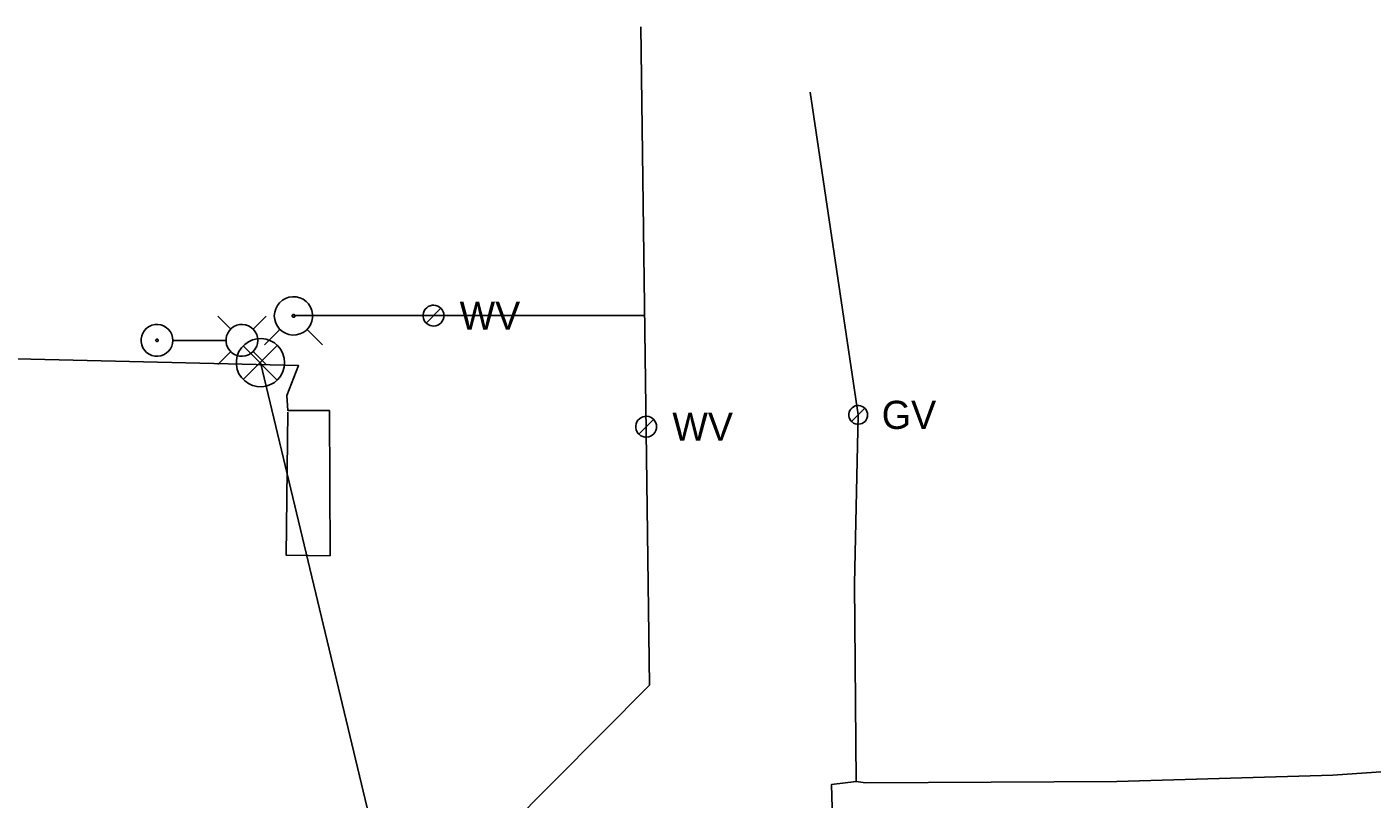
# Model space of a CAD drawing. Extents: x 600849 to 606371, y 330010 to 403088.
# Drawn here: x 603945.9 to 604129.8, y 402268.2 to 402373.8 of the extents above; entities that cross this region are included whole.
import ezdxf

# ---------------------------------------------------------------- set-up
doc = ezdxf.new("R2010")
doc.units = 0
for name, color, linetype in [('E_LTG', 7, 'Continuous'), ('E_SIG', 7, 'Continuous'), ('E_SIG_Loops', 7, 'Continuous'), ('E_UTL_E_UG', 7, 'Continuous'), ('E_UTL_G', 7, 'Continuous'), ('E_UTL_G_UG', 7, 'Continuous'), ('E_UTL_W', 7, 'Continuous'), ('E_UTL_W_UG', 7, 'Continuous'), ('E_UTL_WHydrant', 7, 'Continuous')]:
    doc.layers.add(name, color=color, linetype=linetype)

msp = doc.modelspace()

# ---------------------------------------------------------------- linework, layer by layer
at = {"layer": 'E_LTG'}
for points in [[(603965.88, 402330.95), (603965.84, 402331.36), (603965.73, 402331.76), (603965.54, 402332.13), (603965.28, 402332.45), (603964.97, 402332.72), (603964.61, 402332.93), (603964.22, 402333.07), (603963.81, 402333.12), (603963.4, 402333.11), (603962.99, 402333.01), (603962.62, 402332.84), (603962.28, 402332.6), (603962, 402332.3), (603961.77, 402331.95), (603961.62, 402331.56), (603961.54, 402331.16), (603961.54, 402330.74), (603961.62, 402330.34), (603961.77, 402329.95), (603962, 402329.61), (603962.28, 402329.31), (603962.62, 402329.07), (603962.99, 402328.9), (603963.4, 402328.8), (603963.81, 402328.78), (603964.22, 402328.84), (603964.61, 402328.97), (603964.97, 402329.18), (603965.28, 402329.45), (603965.54, 402329.78), (603965.73, 402330.14), (603965.84, 402330.54), (603965.88, 402330.95)], [(603973.79, 402332.48), (603972.01, 402334.25)], [(603977.48, 402330.95), (603977.45, 402331.36), (603977.33, 402331.76), (603977.14, 402332.13), (603976.88, 402332.45), (603976.57, 402332.72), (603976.21, 402332.93), (603975.82, 402333.07), (603975.41, 402333.12), (603975, 402333.11), (603974.6, 402333.01), (603974.22, 402332.84), (603973.88, 402332.6), (603973.6, 402332.3), (603973.38, 402331.95), (603973.22, 402331.56), (603973.14, 402331.16), (603973.14, 402330.74), (603973.22, 402330.34), (603973.38, 402329.95), (603973.6, 402329.61), (603973.88, 402329.31), (603974.22, 402329.07), (603974.6, 402328.9), (603975, 402328.8), (603975.41, 402328.78), (603975.82, 402328.84), (603976.21, 402328.97), (603976.57, 402329.18), (603976.88, 402329.45), (603977.14, 402329.78), (603977.33, 402330.14), (603977.45, 402330.54), (603977.48, 402330.95)], [(603976.83, 402332.48), (603978.61, 402334.25)], [(603963.87, 402330.95), (603963.87, 402330.98), (603963.86, 402331.01), (603963.85, 402331.04), (603963.83, 402331.07), (603963.8, 402331.09), (603963.78, 402331.1), (603963.75, 402331.11), (603963.71, 402331.12), (603963.68, 402331.12), (603963.65, 402331.11), (603963.62, 402331.1), (603963.6, 402331.08), (603963.58, 402331.05), (603963.56, 402331.03), (603963.55, 402331), (603963.54, 402330.97), (603963.54, 402330.94), (603963.55, 402330.9), (603963.56, 402330.88), (603963.58, 402330.85), (603963.6, 402330.83), (603963.62, 402330.81), (603963.65, 402330.79), (603963.68, 402330.79), (603963.71, 402330.79), (603963.75, 402330.79), (603963.78, 402330.8), (603963.8, 402330.82), (603963.83, 402330.84), (603963.85, 402330.86), (603963.86, 402330.89), (603963.87, 402330.92), (603963.87, 402330.95)], [(603973.1, 402330.95), (603965.92, 402330.95)], [(603973.79, 402329.43), (603972.01, 402327.65)], [(603976.83, 402329.43), (603978.61, 402327.65)]]:
    msp.add_lwpolyline(points, dxfattribs=at)
at = {"layer": 'E_SIG'}
for points in [[(603981.15, 402327.9), (603981.09, 402328.53), (603980.91, 402329.13), (603980.62, 402329.68), (603980.24, 402330.18), (603979.76, 402330.59), (603979.22, 402330.9), (603978.63, 402331.11), (603978.01, 402331.2), (603977.38, 402331.17), (603976.77, 402331.02), (603976.2, 402330.76), (603975.69, 402330.39), (603975.25, 402329.94), (603974.91, 402329.41), (603974.68, 402328.83), (603974.56, 402328.21), (603974.56, 402327.59), (603974.68, 402326.97), (603974.91, 402326.39), (603975.25, 402325.86), (603975.69, 402325.41), (603976.2, 402325.04), (603976.77, 402324.78), (603977.38, 402324.63), (603978.01, 402324.6), (603978.63, 402324.69), (603979.22, 402324.9), (603979.76, 402325.21), (603980.24, 402325.62), (603980.62, 402326.12), (603980.91, 402326.67), (603981.09, 402327.28), (603981.15, 402327.9)], [(603980.11, 402330.24), (603975.5, 402325.58)], [(603975.5, 402330.19), (603980.15, 402325.53)]]:
    msp.add_lwpolyline(points, dxfattribs=at)
at = {"layer": 'E_SIG_Loops'}
msp.add_lwpolyline([(603754.73, 402347.06), (603818.38, 402332.82), (603894.46, 402329.59), (603983.04, 402327.52), (603981.47, 402323.43), (603981.6, 402321.35), (603987.26, 402321.36), (603987.37, 402301.5), (603981.37, 402301.58), (603981.58, 402321.15)], dxfattribs=at)
at = {"layer": 'E_UTL_E_UG'}
msp.add_lwpolyline([(603998.19, 402212.49), (603998.04, 402213.24), (603998.41, 402242.14), (603977.85, 402327.9)], dxfattribs=at)
at = {"layer": 'E_UTL_G'}
for points in [[(604060.82, 402320.76), (604060.8, 402321.01), (604060.73, 402321.24), (604060.62, 402321.46), (604060.47, 402321.65), (604060.28, 402321.81), (604060.07, 402321.93), (604059.84, 402322.01), (604059.6, 402322.05), (604059.36, 402322.03), (604059.12, 402321.98), (604058.9, 402321.87), (604058.7, 402321.73), (604058.53, 402321.56), (604058.4, 402321.35), (604058.31, 402321.12), (604058.26, 402320.89), (604058.26, 402320.64), (604058.31, 402320.4), (604058.4, 402320.18), (604058.53, 402319.97), (604058.7, 402319.79), (604058.9, 402319.65), (604059.12, 402319.55), (604059.36, 402319.49), (604059.6, 402319.48), (604059.84, 402319.52), (604060.07, 402319.6), (604060.28, 402319.72), (604060.47, 402319.88), (604060.62, 402320.07), (604060.73, 402320.29), (604060.8, 402320.52), (604060.82, 402320.76)], [(604058.63, 402319.86), (604060.45, 402321.67)]]:
    msp.add_lwpolyline(points, dxfattribs=at)
at = {"layer": 'E_UTL_G_UG'}
for points in [[(604059.25, 402270.66), (604059.02, 402297.68), (604059.54, 402320.76), (604052.97, 402364.89)], [(603456.03, 402152.72), (603556.06, 402158.85), (603581.95, 402196.09), (603638.47, 402215.65), (603714.96, 402212.15), (603739.63, 402214.02), (603826.21, 402219.01), (604005.79, 402231.69), (604009.6, 402232.61), (604051.23, 402234.23), (604056.74, 402239.65), (604055.87, 402270.22), (604059.25, 402270.66), (604060.53, 402270.47), (604094.86, 402270.63), (604124.42, 402271.52), (604151.37, 402273.37)]]:
    msp.add_lwpolyline(points, dxfattribs=at)
at = {"layer": 'E_UTL_W'}
for points in [[(604002.92, 402334.33), (604002.89, 402334.6), (604002.82, 402334.86), (604002.69, 402335.1), (604002.52, 402335.32), (604002.32, 402335.49), (604002.08, 402335.63), (604001.83, 402335.72), (604001.56, 402335.76), (604001.29, 402335.74), (604001.03, 402335.68), (604000.78, 402335.57), (604000.56, 402335.41), (604000.37, 402335.21), (604000.22, 402334.98), (604000.12, 402334.73), (604000.07, 402334.47), (604000.07, 402334.2), (604000.12, 402333.93), (604000.22, 402333.68), (604000.37, 402333.45), (604000.56, 402333.25), (604000.78, 402333.1), (604001.03, 402332.98), (604001.29, 402332.92), (604001.56, 402332.91), (604001.83, 402332.95), (604002.08, 402333.03), (604002.32, 402333.17), (604002.52, 402333.35), (604002.69, 402333.56), (604002.82, 402333.8), (604002.89, 402334.06), (604002.92, 402334.33)], [(604000.48, 402333.32), (604002.5, 402335.34)], [(604031.99, 402319.15), (604031.96, 402319.42), (604031.89, 402319.68), (604031.76, 402319.92), (604031.6, 402320.13), (604031.39, 402320.31), (604031.16, 402320.44), (604030.9, 402320.53), (604030.63, 402320.57), (604030.36, 402320.56), (604030.1, 402320.49), (604029.85, 402320.38), (604029.63, 402320.22), (604029.44, 402320.03), (604029.3, 402319.8), (604029.2, 402319.55), (604029.14, 402319.28), (604029.14, 402319.01), (604029.2, 402318.74), (604029.3, 402318.49), (604029.44, 402318.26), (604029.63, 402318.07), (604029.85, 402317.91), (604030.1, 402317.8), (604030.36, 402317.73), (604030.63, 402317.72), (604030.9, 402317.76), (604031.16, 402317.85), (604031.39, 402317.98), (604031.6, 402318.16), (604031.76, 402318.37), (604031.89, 402318.62), (604031.96, 402318.88), (604031.99, 402319.15)], [(604029.56, 402318.14), (604031.57, 402320.15)]]:
    msp.add_lwpolyline(points, dxfattribs=at)
at = {"layer": 'E_UTL_W_UG'}
for p, q in [((604031.03, 402283.8), (604029.85, 402373.8)), ((603982.35, 402334.33), (604030.37, 402334.33)), ((603990.72, 402243.35), (604031.03, 402283.8))]:
    msp.add_line(p, q, dxfattribs=at)
at = {"layer": 'E_UTL_WHydrant'}
for points in [[(603979.74, 402334.29), (603979.79, 402333.8), (603979.93, 402333.32), (603980.16, 402332.88), (603980.47, 402332.48), (603980.84, 402332.16), (603981.27, 402331.91), (603981.74, 402331.75), (603982.24, 402331.67), (603982.74, 402331.7), (603983.22, 402331.82), (603983.67, 402332.02), (603984.08, 402332.31), (603984.42, 402332.67), (603984.69, 402333.09), (603984.88, 402333.56), (603984.97, 402334.04), (603984.97, 402334.54), (603984.88, 402335.03), (603984.69, 402335.5), (603984.42, 402335.92), (603984.08, 402336.28), (603983.67, 402336.57), (603983.22, 402336.77), (603982.74, 402336.89), (603982.24, 402336.91), (603981.74, 402336.84), (603981.27, 402336.68), (603980.84, 402336.43), (603980.47, 402336.1), (603980.16, 402335.71), (603979.93, 402335.27), (603979.79, 402334.79), (603979.74, 402334.29)], [(603982.16, 402334.29), (603982.17, 402334.26), (603982.18, 402334.22), (603982.19, 402334.19), (603982.22, 402334.16), (603982.25, 402334.13), (603982.28, 402334.11), (603982.32, 402334.1), (603982.35, 402334.09), (603982.39, 402334.1), (603982.43, 402334.1), (603982.46, 402334.12), (603982.49, 402334.14), (603982.52, 402334.17), (603982.54, 402334.2), (603982.56, 402334.24), (603982.56, 402334.28), (603982.56, 402334.31), (603982.56, 402334.35), (603982.54, 402334.39), (603982.52, 402334.42), (603982.49, 402334.45), (603982.46, 402334.47), (603982.43, 402334.48), (603982.39, 402334.49), (603982.35, 402334.49), (603982.32, 402334.49), (603982.28, 402334.48), (603982.25, 402334.46), (603982.22, 402334.43), (603982.19, 402334.4), (603982.18, 402334.37), (603982.17, 402334.33), (603982.16, 402334.29)], [(603980.53, 402332.46), (603978.39, 402330.32)], [(603984.2, 402332.46), (603986.34, 402330.32)]]:
    msp.add_lwpolyline(points, dxfattribs=at)

# ---------------------------------------------------------------- texts
at = {"layer": 'E_UTL_G'}
msp.add_text('GV', height=3.85, dxfattribs=at).set_placement((604062.75, 402318.84))
at = {"layer": 'E_UTL_W'}
for p in [(604005.06, 402332.41), (604034.13, 402317.22)]:
    msp.add_text('WV', height=3.85, dxfattribs=at).set_placement(p)

doc.saveas('drawing.dxf')
